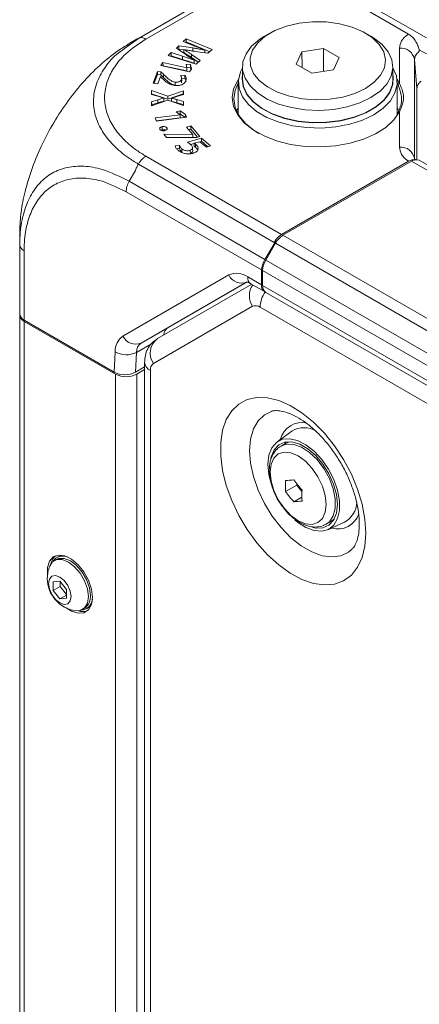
# Model space of a CAD drawing. Header units: millimetres. Extents: x 0 to 1118, y 0 to 864.
# Tile 263 of 512: x 453 to 466, y 181 to 213. Entities that reach past the tile are written whole.
import ezdxf

# ---------------------------------------------------------------- set-up
doc = ezdxf.new("R2010")
doc.units = ezdxf.units.MM

msp = doc.modelspace()

# ---------------------------------------------------------------- linework, layer by layer
at = {"color": 7, "linetype": 'Continuous', "lineweight": 15}
for p, q in [((456.7765, 212.6871), (461.2847, 215.2897)), ((461.7249, 215.3748), (466.3515, 212.7039)), ((465.749, 212.8299), (461.5328, 215.2639)), ((456.3178, 212.3484), (456.7764, 212.6871)), ((458.3638, 212.6723), (458.2682, 212.5841)), ((459.2227, 212.3145), (458.3638, 212.6723)), ((458.3644, 212.5685), (458.3638, 212.6723)), ((461.1422, 212.8604), (460.9653, 212.7583)), ((464.5015, 212.7583), (464.3247, 212.8604)), ((456.6825, 212.6328), (456.473, 212.5119)), ((458.1235, 212.4367), (458.0445, 212.3637)), ((458.0445, 212.3637), (458.3514, 212.1484)), ((458.1245, 212.3331), (458.1088, 212.3186)), ((458.5813, 212.3677), (458.1235, 212.4367)), ((458.1245, 212.3331), (458.1235, 212.4367)), ((458.2893, 212.3083), (458.1245, 212.3331)), ((458.2682, 212.5841), (458.6161, 212.4425)), ((458.3644, 212.5685), (458.3467, 212.5521)), ((459.1454, 212.2431), (458.3644, 212.5685)), ((462.9247, 212.3544), (462.2107, 212.2439)), ((462.9223, 211.5887), (462.9247, 212.3544)), ((463.4475, 212.0526), (462.9247, 212.3544)), ((457.866, 212.2125), (457.7663, 212.1204)), ((457.7663, 212.1204), (458.6951, 211.827)), ((457.8668, 212.1087), (457.8506, 212.0938)), ((458.2426, 212.0907), (457.866, 212.2125)), ((457.8668, 212.1087), (457.866, 212.2125)), ((458.2415, 211.9875), (457.8668, 212.1087)), ((458.2894, 212.315), (458.2919, 212.3172)), ((458.7644, 211.8911), (458.5446, 212.0479)), ((458.828, 211.9498), (458.5462, 212.1507)), ((458.6546, 212.2526), (459.0881, 212.1901)), ((458.9877, 212.2958), (458.9862, 212.2941)), ((459.0881, 212.1901), (459.2227, 212.3145)), ((462.2107, 212.2439), (462.0193, 211.8317)), ((462.2152, 211.7186), (462.2107, 212.2439)), ((463.2561, 211.6404), (463.4475, 212.0526)), ((466.3434, 212.1685), (466.1009, 212.3073)), ((457.5934, 211.8819), (457.5268, 211.7813)), ((457.5268, 211.7813), (458.4789, 211.5714)), ((457.5946, 211.7782), (457.5878, 211.7678)), ((458.3829, 211.7078), (457.5934, 211.8819)), ((457.5946, 211.7782), (457.5934, 211.8819)), ((458.3841, 211.6041), (457.5946, 211.7782)), ((458.5107, 211.8172), (458.3627, 211.8295)), ((458.3627, 211.8295), (458.384, 211.7095)), ((458.5086, 211.7141), (458.3813, 211.7246)), ((458.384, 211.7095), (458.3829, 211.7078)), ((458.3841, 211.6041), (458.3829, 211.7078)), ((458.3862, 211.6073), (458.384, 211.7095)), ((458.5086, 211.7141), (458.5107, 211.8172)), ((458.5214, 211.6356), (458.5086, 211.7141)), ((458.5365, 211.6584), (458.5107, 211.8172)), ((458.6282, 211.9633), (458.6256, 211.9609)), ((458.6309, 211.8614), (458.6262, 211.8571)), ((458.6951, 211.827), (458.828, 211.9498)), ((460.2334, 211.738), (460.2334, 211.3297)), ((462.0193, 211.8317), (462.5421, 211.5299)), ((465.2334, 211.3297), (465.2334, 211.738)), ((457.4108, 211.5893), (457.2646, 211.1992)), ((457.4125, 211.4858), (457.3033, 211.1943)), ((457.5257, 211.575), (457.4108, 211.5893)), ((457.4125, 211.4858), (457.4108, 211.5893)), ((457.5243, 211.4718), (457.4125, 211.4858)), ((457.421, 211.1796), (457.5095, 211.4159)), ((457.5095, 211.4159), (457.5125, 211.4155)), ((457.5125, 211.4155), (457.5687, 211.3557)), ((457.5243, 211.4718), (457.5257, 211.575)), ((457.6072, 211.3906), (457.5243, 211.4718)), ((457.6091, 211.4934), (457.5257, 211.575)), ((458.3172, 211.4651), (458.1719, 211.4499)), ((458.216, 211.2639), (458.2139, 211.3659)), ((458.3159, 211.3616), (458.2158, 211.3511)), ((458.3862, 211.6073), (458.3841, 211.6041)), ((458.4789, 211.5714), (458.5365, 211.6584)), ((462.5421, 211.5299), (463.2561, 211.6404)), ((457.2646, 211.1992), (457.421, 211.1796)), ((458.2138, 211.2639), (458.2107, 211.2143)), ((460.0959, 211.2277), (460.0959, 210.158)), ((465.3709, 211.32), (465.4504, 211.1879)), ((465.3709, 210.158), (465.3709, 211.2277)), ((465.4025, 211.1395), (465.3709, 211.1964)), ((466.0303, 211.0206), (466.0303, 208.6573)), ((457.7496, 210.771), (457.2132, 210.9504)), ((457.2132, 210.9504), (457.2143, 210.8228)), ((457.2154, 210.8462), (457.2132, 210.9504)), ((457.2143, 210.8228), (457.425, 210.7628)), ((457.2154, 210.8462), (457.2156, 210.8224)), ((457.7496, 210.6675), (457.2154, 210.8462)), ((457.6248, 210.7083), (457.6247, 210.7054)), ((458.2702, 210.9464), (457.7496, 210.771)), ((458.268, 210.8421), (457.7496, 210.6675)), ((457.7496, 210.6675), (457.7496, 210.771)), ((457.8773, 210.699), (457.8772, 210.7007)), ((458.054, 210.7521), (458.2714, 210.8187)), ((458.268, 210.8421), (458.2702, 210.9464)), ((458.2683, 210.8178), (458.268, 210.8421)), ((458.2714, 210.8187), (458.2702, 210.9464)), ((457.4261, 210.6443), (457.2165, 210.5775)), ((457.2165, 210.5775), (457.2177, 210.4489)), ((457.2187, 210.4746), (457.2165, 210.5775)), ((457.2177, 210.4489), (457.7571, 210.6361)), ((457.4272, 210.5412), (457.2187, 210.4746)), ((457.2187, 210.4746), (457.219, 210.4493)), ((457.6269, 210.607), (457.6269, 210.6026)), ((457.7571, 210.6361), (458.2746, 210.4593)), ((457.8752, 210.5961), (457.875, 210.5995)), ((458.2713, 210.4841), (458.0539, 210.5483)), ((458.2734, 210.587), (458.0549, 210.6515)), ((458.2713, 210.4841), (458.2734, 210.587)), ((458.2715, 210.4604), (458.2713, 210.4841)), ((458.2746, 210.4593), (458.2734, 210.587)), ((465.4239, 210.2813), (465.3709, 210.3895)), ((458.1617, 210.149), (457.3375, 210.041)), ((457.3375, 210.041), (457.3788, 209.936)), ((458.1643, 210.046), (457.3762, 209.9427)), ((457.3788, 209.936), (458.3727, 210.0662)), ((458.1628, 210.281), (458.0279, 210.2438)), ((458.0279, 210.2438), (458.161, 210.1508)), ((458.1622, 210.1774), (458.1341, 210.1696)), ((458.161, 210.1508), (458.1617, 210.149)), ((458.1643, 210.046), (458.1617, 210.149)), ((458.1622, 210.1774), (458.1628, 210.281)), ((458.3269, 210.0602), (458.1622, 210.1774)), ((458.3369, 210.1572), (458.1628, 210.281)), ((458.335, 210.0613), (458.3369, 210.1572)), ((458.3727, 210.0662), (458.3369, 210.1572)), ((457.7241, 209.6633), (457.7251, 209.7099)), ((458.5219, 209.7784), (458.3774, 209.7388)), ((458.3774, 209.7388), (458.5833, 209.4885)), ((458.5209, 209.6747), (458.5219, 209.7784)), ((458.8159, 209.421), (458.5219, 209.7784)), ((457.491, 209.6631), (457.4909, 209.663)), ((457.5697, 209.6482), (457.5256, 209.6336)), ((458.5805, 209.4877), (457.6225, 209.4997)), ((457.6225, 209.4997), (457.71, 209.3934)), ((457.9123, 209.3928), (457.7084, 209.3953)), ((457.71, 209.3934), (458.704, 209.3903)), ((458.5209, 209.6747), (458.4469, 209.6544)), ((458.7455, 209.4016), (458.5209, 209.6747)), ((458.5833, 209.4885), (458.5805, 209.4877)), ((458.5809, 209.3907), (458.5805, 209.4877)), ((458.5861, 209.3907), (458.5833, 209.4885)), ((458.704, 209.3903), (458.8159, 209.421)), ((458.1413, 209.1409), (457.9986, 209.1124)), ((458.8762, 209.3701), (458.4125, 209.2359)), ((458.6337, 209.1964), (458.5089, 209.1603)), ((458.6339, 209.2022), (458.8193, 209.2539)), ((458.8193, 209.2539), (459.0391, 209.0665)), ((458.8754, 209.2664), (458.8226, 209.2511)), ((458.8754, 209.2664), (458.8762, 209.3701)), ((459.0877, 209.0854), (458.8754, 209.2664)), ((459.1716, 209.1182), (458.8762, 209.3701)), ((459.0391, 209.0665), (459.1716, 209.1182)), ((458.1395, 209.0371), (458.0487, 209.019)), ((465.749, 208.6047), (461.5328, 206.1708)), ((465.8535, 208.61), (461.5805, 206.1432)), ((598.1026, 132.4332), (466.1035, 208.6347)), ((452.8339, 205.8356), (452.8339, 206.2088)), ((452.8339, 203.5289), (452.8339, 205.8355)), ((461.3057, 205.8937), (460.9769, 205.3371)), ((461.0073, 205.3195), (461.3305, 205.8793)), ((461.387, 205.9649), (461.2847, 205.9058)), ((461.2952, 205.8997), (461.2847, 205.9058)), ((461.3057, 205.8937), (461.2952, 205.8997)), ((461.3581, 205.9239), (461.3057, 205.8937)), ((460.8615, 204.5011), (460.8689, 204.9911)), ((460.9038, 204.971), (460.9038, 204.4767)), ((457.412, 202.7103), (460.5407, 204.5171)), ((460.3713, 204.5874), (457.7619, 203.0806)), ((460.5111, 204.5343), (460.9607, 204.2747)), ((461.0073, 204.2478), (593.0065, 128.0463)), ((452.8339, 203.4881), (452.8339, 203.5289)), ((452.8339, 157.1494), (452.8339, 203.4881)), ((455.9742, 201.5965), (452.9804, 203.3248)), ((452.9804, 203.284), (456.0159, 201.5316)), ((456.9834, 201.9185), (456.9834, 154.5713)), ((456.6818, 201.5962), (456.9834, 201.7703)), ((456.723, 201.5316), (456.9834, 201.6819)), ((461.8791, 199.6367), (461.3818, 199.2776)), ((461.6653, 199.2281), (461.5155, 199.1417)), ((461.6644, 197.6293), (462.0351, 197.8433)), ((462.0351, 197.8912), (462.0351, 197.8433)), ((462.0351, 197.8433), (462.2102, 197.6255)), ((461.9384, 197.2885), (462.2082, 197.4442)), ((463.0154, 196.5435), (463.1651, 196.63)), ((463.0663, 196.3598), (463.626, 196.6108)), ((463.2179, 196.6202), (463.1371, 196.6138)), ((463.8496, 195.688), (463.8721, 195.7086)), ((454.0506, 195.3727), (453.9834, 195.334)), ((454.1124, 195.4618), (454.0699, 195.4373)), ((454.1658, 194.6514), (453.9448, 194.6316)), ((453.9448, 194.6316), (453.9448, 194.337)), ((454.1746, 194.4696), (453.9448, 194.337)), ((453.9448, 194.337), (454.1658, 194.0621)), ((454.3868, 194.3765), (454.1658, 194.6514)), ((454.1746, 194.6404), (454.1746, 194.4696)), ((454.1746, 194.4696), (454.3868, 194.2057)), ((454.3868, 194.0818), (454.3868, 194.3765)), ((454.3868, 194.1896), (454.1658, 194.0621)), ((454.1658, 194.0621), (454.3868, 194.0818)), ((454.9209, 193.7101), (454.988, 193.7489)), ((455.0536, 193.7333), (455.096, 193.7578))]:
    msp.add_line(p, q, dxfattribs=at)
at = {"color": 9, "linetype": 'Continuous', "lineweight": 0}
for p, q in [((461.5328, 215.2639), (457.0282, 212.6634)), ((465.4504, 211.1879), (465.4504, 212.3626)), ((458.2415, 211.9875), (458.2426, 212.0907)), ((465.9492, 211.9828), (465.9492, 208.6923)), ((466.0303, 211.0206), (465.9492, 211.9828)), ((457.6072, 211.3906), (457.6091, 211.4934)), ((465.4504, 209.0721), (465.4504, 210.2468)), ((457.0282, 208.7712), (461.5328, 206.1708)), ((461.2847, 205.9058), (456.7765, 208.5083)), ((597.8527, 132.4085), (465.8535, 208.61)), ((456.6825, 208.2999), (456.473, 207.9371)), ((456.473, 207.9371), (460.9769, 205.3371)), ((460.8689, 204.9911), (456.3698, 207.5884)), ((461.5805, 206.1432), (593.5797, 129.9417)), ((461.3718, 205.944), (461.2952, 205.8997)), ((593.3297, 129.6778), (461.3305, 205.8793)), ((452.9804, 205.6311), (452.9804, 203.3248)), ((461.0073, 205.3195), (593.0065, 129.118)), ((456.2634, 202.7928), (459.7825, 204.825)), ((592.9029, 128.7695), (460.9038, 204.971)), ((460.386, 204.5961), (456.8669, 202.5639)), ((460.4075, 204.7632), (460.8615, 204.5011)), ((460.9038, 204.4767), (592.9029, 128.2752)), ((457.2773, 201.8821), (460.5706, 203.7839)), ((460.8206, 203.7591), (593.481, 127.1759)), ((452.9804, 203.284), (452.9804, 156.9453)), ((456.8669, 202.5639), (457.7619, 203.0806)), ((457.2072, 202.5379), (456.7123, 202.2522)), ((455.9742, 201.5965), (456.0057, 202.2733)), ((456.7123, 202.2522), (456.6818, 201.5962)), ((456.0159, 155.1929), (456.0159, 201.5316)), ((456.723, 201.5316), (456.723, 155.1929)), ((457.1738, 154.3059), (457.1738, 201.6532))]:
    msp.add_line(p, q, dxfattribs=at)
at = {"color": 7, "linetype": 'Continuous', "lineweight": 15, "flags": 128}
for points in [[(464.3244, 211.0237), (464.6121, 211.2274), (464.8229, 211.4603), (464.9481, 211.713), (464.9827, 211.975), (464.9252, 212.2357), (464.7779, 212.4844), (464.547, 212.7109), (464.2418, 212.9059), (463.8748, 213.0615), (463.4611, 213.1712), (463.0177, 213.2306), (462.5626, 213.2373), (462.1144, 213.1909), (461.6917, 213.0934), (461.3115, 212.9488), (460.9896, 212.763), (460.7391, 212.5435), (460.5702, 212.2994), (460.4899, 212.0408), (460.5014, 211.778), (460.6043, 211.522), (460.7944, 211.2832), (461.0639, 211.0714), (461.4017, 210.8952), (461.794, 210.7619), (462.2248, 210.6769), (462.6764, 210.6436), (463.1304, 210.6636), (463.568, 210.7359), (463.9716, 210.8576), (464.3244, 211.0237)], [(464.5012, 210.7175), (464.1347, 210.5428), (463.7175, 210.4113), (463.2648, 210.3278), (462.7929, 210.2952), (462.3188, 210.3148), (461.8597, 210.3858), (461.4322, 210.5057), (461.0517, 210.6701), (460.7321, 210.8731), (460.4847, 211.1074), (460.3186, 211.3645), (460.2398, 211.635), (460.2511, 211.9093), (460.3521, 212.1774), (460.5392, 212.4297), (460.8056, 212.6569), (460.9653, 212.7583)], [(464.5015, 212.7583), (464.5833, 212.7088), (464.8681, 212.4891), (465.0758, 212.2423), (465.1988, 211.9773), (465.2327, 211.7036), (465.1763, 211.4312), (465.0316, 211.1699), (464.8038, 210.9291), (464.5012, 210.7175)], [(458.2867, 212.2128), (458.2881, 212.2639), (458.2894, 212.315)], [(458.5446, 212.0479), (458.5454, 212.0993), (458.5462, 212.1507)], [(458.9871, 212.2047), (458.9867, 212.2423), (458.9862, 212.2941)], [(458.9903, 212.2042), (458.9892, 212.2449), (458.9877, 212.2958)], [(458.6262, 211.8571), (458.6259, 211.909), (458.6256, 211.9609)], [(458.6309, 211.8614), (458.6295, 211.9124), (458.6282, 211.9633)], [(465.226, 211.7254), (465.2342, 211.7115), (465.3456, 211.438), (465.3681, 211.1573), (465.3008, 210.8791), (465.1462, 210.6126), (464.9093, 210.3672), (464.5984, 210.151), (464.224, 209.9715), (463.7987, 209.8348), (463.3373, 209.7455), (462.8552, 209.7067), (462.369, 209.7197), (461.8952, 209.784), (461.45, 209.8975), (461.0484, 210.0563), (460.7043, 210.2549), (460.4292, 210.4868), (460.2326, 210.7438), (460.1212, 211.0173), (460.0987, 211.298), (460.166, 211.5763), (460.2334, 211.7129)], [(458.3159, 211.3616), (458.3165, 211.4134), (458.3172, 211.4651)], [(460.2334, 211.4742), (460.2216, 211.3642), (460.2557, 211.0892), (460.3793, 210.8228), (460.588, 210.5748), (460.8743, 210.3541), (461.2277, 210.1686), (461.6356, 210.0251), (462.0831, 209.9287), (462.5542, 209.883), (463.0317, 209.8895), (463.4984, 209.9482), (463.9375, 210.0567), (464.3331, 210.2113), (464.6708, 210.4062), (464.9386, 210.6346), (465.1266, 210.8881), (465.2281, 211.1575), (465.2395, 211.4332), (465.2334, 211.4742)], [(458.0027, 211.1316), (458.0029, 211.1833), (458.0032, 211.2349)], [(458.2107, 211.2143), (458.2096, 211.2654), (458.2085, 211.3166)], [(465.4504, 210.2468), (465.263, 209.9763), (464.9955, 209.7293), (464.6564, 209.5135), (464.2565, 209.3358), (463.8084, 209.2019), (463.3262, 209.1159), (462.8253, 209.0806), (462.3215, 209.0971), (461.8307, 209.1649), (461.3685, 209.2818), (460.9495, 209.4441), (460.5869, 209.6468), (460.2923, 209.8833), (460.0749, 210.1462), (459.9417, 210.4272), (459.8968, 210.7173), (459.9417, 211.0075), (460.0749, 211.2885), (460.1017, 211.3284)], [(460.0959, 211.1964), (459.9909, 210.9622), (459.9468, 210.6772), (459.9909, 210.3922), (460.1217, 210.1161), (460.3353, 209.8579), (460.6247, 209.6255), (460.7807, 209.5296)], [(460.2334, 211.3297), (460.268, 211.0904), (460.391, 210.8254), (460.5987, 210.5786), (460.8835, 210.3589), (461.2352, 210.1744), (461.641, 210.0316), (462.0864, 209.9357), (462.5551, 209.8902), (463.0302, 209.8967), (463.4946, 209.955), (463.9315, 210.063), (464.3251, 210.2168), (464.6612, 210.4108), (464.9276, 210.6381), (465.1147, 210.8903), (465.2157, 211.1584), (465.2334, 211.3297)], [(457.6269, 210.6026), (457.6258, 210.654), (457.6247, 210.7054)], [(457.6269, 210.607), (457.6259, 210.6576), (457.6248, 210.7083)], [(457.875, 210.5995), (457.8761, 210.6501), (457.8772, 210.7007)], [(457.8752, 210.5961), (457.8762, 210.6475), (457.8773, 210.699)], [(460.0959, 210.3895), (460.063, 210.3258), (460.0379, 210.2692)], [(457.5697, 209.6482), (457.5694, 209.6907), (457.5689, 209.7514)], [(458.1395, 209.0371), (458.1404, 209.089), (458.1413, 209.1409)], [(458.5808, 208.9579), (458.5797, 209.0089), (458.5786, 209.0599)], [(458.6304, 209.1006), (458.6322, 209.1514), (458.6339, 209.2022)], [(458.6774, 209.0657), (458.6783, 209.1171), (458.6792, 209.1685)], [(458.2212, 208.9137), (458.2221, 208.9651), (458.223, 209.0165)], [(458.5026, 208.8681), (458.502, 208.9196), (458.5014, 208.9712)], [(461.0805, 198.5363), (461.1127, 198.8355), (461.2075, 199.0814), (461.3597, 199.2608), (461.5612, 199.364), (461.8012, 199.3855), (462.0666, 199.324), (462.3432, 199.1829), (462.616, 198.9699), (462.8704, 198.6963), (463.0926, 198.377), (463.2707, 198.0291), (463.3951, 197.6714), (463.459, 197.3232), (463.459, 197.0033), (463.3951, 196.7288), (463.2707, 196.5147), (463.0926, 196.3724), (462.8704, 196.3097), (462.616, 196.3298), (462.3432, 196.4318), (462.0666, 196.6101), (461.9762, 196.6849)], [(462.5771, 196.4349), (462.6687, 196.417), (462.9064, 196.4238), (463.1074, 196.5134), (463.2599, 196.6805), (463.3551, 196.9154), (463.3875, 197.2045), (463.3551, 197.5309), (463.2599, 197.8758), (463.1074, 198.219), (462.9064, 198.5406), (462.6687, 198.8219), (462.408, 199.0466), (462.1395, 199.2016), (461.8789, 199.2779), (461.6411, 199.271), (461.4402, 199.1815), (461.2877, 199.0144), (461.1925, 198.7794), (461.1801, 198.7216)], [(461.6373, 199.212), (461.6412, 199.2185), (461.6832, 199.2787)], [(461.8104, 199.2844), (461.7391, 199.2631), (461.6653, 199.2281)], [(461.1572, 198.0059), (461.1127, 198.1999), (461.0805, 198.5363)], [(463.1651, 196.63), (463.1884, 196.6443), (463.2864, 196.7275)], [(455.2494, 194.1148), (455.216, 194.3898), (455.1189, 194.6789), (454.9665, 194.9564), (454.7726, 195.1977), (454.5543, 195.3813), (454.3309, 195.4909), (454.1225, 195.5168), (453.9474, 195.4566), (453.8212, 195.3158), (453.7552, 195.1067), (453.7552, 194.8481), (453.7563, 194.8397)], [(453.8334, 195.1539), (453.9159, 195.2816), (454.0625, 195.3663), (454.2473, 195.3683), (454.4522, 195.2875), (454.657, 195.1318), (454.8418, 194.9164), (454.9885, 194.6624), (455.0826, 194.3946), (455.1151, 194.1393)], [(454.0226, 195.4948), (453.9273, 195.377), (453.8721, 195.2275)], [(454.0506, 195.3727), (454.1297, 195.4051), (454.3145, 195.4071), (454.5193, 195.3263), (454.7242, 195.1706), (454.909, 194.9552), (455.0556, 194.7012), (455.1498, 194.4334), (455.1823, 194.1781)], [(454.1124, 195.4618), (454.1953, 195.4957), (454.2687, 195.5071)], [(454.539, 194.1413), (454.5106, 193.9928), (454.4297, 193.8997), (454.3086, 193.8761), (454.1658, 193.9258), (454.023, 194.041), (453.9019, 194.2043), (453.821, 194.3908), (453.7926, 194.5721), (453.821, 194.7207), (453.9019, 194.8138), (454.023, 194.8373), (454.1658, 194.7877), (454.3086, 194.6724), (454.4297, 194.5091), (454.5106, 194.3226), (454.539, 194.1413)], [(454.3793, 193.7605), (454.5543, 193.651), (454.7726, 193.5825), (454.9665, 193.5998), (455.1189, 193.7015), (455.216, 193.8784), (455.2494, 194.1148)], [(455.1151, 194.1393), (455.0826, 193.9215), (454.9885, 193.7625), (454.8418, 193.6778), (454.6899, 193.6702)], [(455.2135, 193.8705), (455.167, 193.8128), (455.096, 193.7578)]]:
    msp.add_lwpolyline(points, dxfattribs=at)
at = {"color": 9, "linetype": 'Continuous', "lineweight": 0, "flags": 128}
for points in [[(464.3359, 196.2488), (464.3046, 196.7143), (464.2116, 197.2039), (464.0592, 197.7049), (463.8514, 198.2042), (463.5936, 198.6891), (463.2925, 199.1469), (462.9558, 199.5657), (462.5923, 199.9347), (462.2114, 200.2444), (461.823, 200.4867), (461.437, 200.6554), (461.0636, 200.7461), (460.7124, 200.7564), (460.3925, 200.686), (460.1121, 200.5369), (459.8785, 200.3128), (459.6979, 200.0196), (459.5748, 199.6649), (459.5124, 199.2578), (459.5124, 198.8089), (459.5748, 198.3297), (459.6979, 197.8329), (459.8785, 197.3311), (460.1121, 196.8373), (460.3925, 196.3645), (460.7124, 195.9248), (461.0636, 195.5296), (461.437, 195.1891), (461.823, 194.9122), (462.2114, 194.7061), (462.5923, 194.576), (462.9558, 194.5253), (463.2925, 194.5554), (463.5936, 194.6655), (463.8514, 194.8527), (464.0592, 195.1122), (464.2116, 195.4372), (464.3046, 195.8194), (464.3359, 196.2488)], [(461.1956, 200.2932), (460.9633, 200.1785), (460.7528, 199.9781), (460.5972, 199.707), (460.5016, 199.3742), (460.4693, 198.9911), (460.5016, 198.5709), (460.5972, 198.1278), (460.7528, 197.6768), (460.9633, 197.2334), (461.2215, 196.8127), (461.5185, 196.4289), (461.8442, 196.0951), (462.1875, 195.8228), (462.5368, 195.6212), (462.8802, 195.4971), (463.2059, 195.4547), (463.5029, 195.4956), (463.761, 195.6184), (463.8496, 195.688)], [(461.1505, 198.275), (461.1823, 197.9781), (461.2754, 197.6648), (461.4235, 197.3564), (461.6165, 197.074), (461.8413, 196.8367), (462.0825, 196.6608), (462.3237, 196.5583), (462.5484, 196.536), (462.7414, 196.5956), (462.8895, 196.733), (462.9826, 196.9388), (463.0144, 197.199), (462.9826, 197.4958), (462.8895, 197.8091), (462.7414, 198.1175), (462.5484, 198.3999), (462.3237, 198.6372), (462.0825, 198.8131), (461.8413, 198.9157), (461.6165, 198.9379), (461.4235, 198.8783), (461.2754, 198.7409), (461.1823, 198.5351), (461.1505, 198.275)], [(461.5116, 199.1394), (461.6972, 199.2049), (461.9377, 199.1967), (462.1989, 199.1035), (462.4642, 198.931), (462.7171, 198.6902), (462.9416, 198.3961), (463.1236, 198.0672), (463.2517, 197.7242), (463.3178, 197.3887), (463.3178, 197.0816), (463.2517, 196.8224), (463.1236, 196.6273), (463.0098, 196.5403)]]:
    msp.add_lwpolyline(points, dxfattribs=at)
at = {"color": 9, "linetype": 'Continuous', "lineweight": 0}
for centre, radius, start, end in [((465.4882, 211.8948), 0.4693, 10.80914, 94.61592), ((465.4576, 211.1328), 0.0555, 97.48605, 173.13945), ((465.4405, 210.2069), 0.041, 75.9884, 144.83424), ((465.4882, 208.6043), 0.4693, 10.8094, 94.61573), ((460.0414, 204.2521), 0.6287, 54.3811, 114.31503), ((460.2011, 205.0186), 0.4612, 204.81642, 293.64322), ((460.6453, 204.7329), 0.2398, 172.74436, 235.94459), ((461.0997, 204.1373), 0.6363, 145.54352, 213.7474), ((461.7964, 203.7172), 0.9766, 146.07021, 177.54151), ((460.6742, 203.5547), 0.2515, 54.37987, 114.31542), ((456.6085, 202.298), 0.6033, 124.89229, 182.35052), ((456.682, 202.9864), 0.4612, 204.81606, 293.64333), ((457.074, 202.267), 0.362, 124.89348, 182.34991), ((457.7673, 202.2275), 0.5995, 126.35158, 215.18441), ((456.3783, 202.9077), 0.7357, 239.57702, 297.0045), ((457.3001, 201.9448), 0.3178, 184.71748, 246.57743), ((457.4241, 201.6778), 0.2516, 125.69925, 185.61827), ((462.2156, 199.1713), 0.7498, 76.98322, 165.84472), ((463.3997, 197.118), 0.7359, 253.1542, 342.2504)]:
    msp.add_arc(centre, radius, start, end, dxfattribs=at)
at = {"color": 7, "linetype": 'Continuous', "lineweight": 15}
for centre, radius, start, end in [((466, 208.4055), 0.2515, 65.6913, 125.6185), ((461.9623, 205.5312), 0.7213, 121.95411, 151.14538), ((461.6247, 204.9464), 0.7213, 148.85485, 178.0445), ((461.1488, 204.4496), 0.2465, 173.70041, 234.98854), ((453.0841, 203.5538), 0.2515, 185.69325, 245.62714), ((453.0841, 203.513), 0.2515, 185.69325, 245.62714), ((456.3694, 202.2139), 0.7685, 242.60998, 297.39002), ((462.2883, 198.9545), 0.7955, 60.48776, 120.95683), ((465.3152, 197.812), 3.6553, 177.13539, 182.86461), ((461.4221, 202.2494), 4.2616, 273.25998, 276.95919), ((465.6491, 200.7215), 4.5903, 216.06401, 221.52479), ((465.3749, 200.3315), 4.5901, 216.06415, 221.52519), ((465.8632, 197.4956), 3.6553, 177.13539, 182.86461), ((461.6962, 201.5423), 4.2607, 273.25964, 276.95963), ((463.2461, 197.3), 0.7869, 298.86638, 357.91929), ((454.2698, 195.0963), 0.3899, 63.22438, 147.97677), ((454.8331, 194.7419), 1.0813, 157.60171, 180), ((454.8331, 194.7419), 1.0813, 180, 262.39291), ((454.8583, 194.0769), 0.3899, 272.01769, 356.76953), ((454.7301, 194.1242), 0.4554, 304.50753, 6.80434), ((454.9312, 194.1043), 0.4651, 250.12414, 288.62728)]:
    msp.add_arc(centre, radius, start, end, dxfattribs=at)
for centre, major_axis, ratio, start_param, end_param in [((461.539, 205.7589), (0.2433, 0.4369), 0.587367, 0.7762788, 1.561677), ((461.2225, 205.1952), (0.2564, 0.4293), 0.56722, 1.5791437, 2.3645419), ((461.215, 204.7052), (0.2564, 0.4293), 0.56722, 2.3645419, 3.2442598), ((458.1435, 202.4349), (-0.3846, 0.6439), 0.56722, 6.2748379, 6.9085782), ((456.3277, 201.8006), (0.5003, -0.0006), 0.5772866, 3.928362, 5.4991583)]:
    msp.add_ellipse(centre, major_axis=major_axis, ratio=ratio, start_param=start_param, end_param=end_param, dxfattribs=at)
at = {"color": 9, "linetype": 'Continuous', "lineweight": 0}
for points, knots in [([(457.0282, 212.6634), (456.7866, 212.5025), (456.3673, 212.2233), (455.9712, 211.7475), (455.7161, 211.2627), (455.625, 210.7549), (455.6997, 210.2473), (455.9022, 209.7885), (456.2396, 209.3574), (456.6293, 209.0182), (456.9216, 208.8372), (457.0282, 208.7712)], [0, 0, 0, 0, 0.1476527, 0.256205, 0.3647766, 0.4995894, 0.6089427, 0.7182924, 0.827742, 0.9371758, 1, 1, 1, 1]), ([(456.7764, 212.6871), (456.7939, 212.6951), (456.8288, 212.7109), (456.8913, 212.7125), (456.9583, 212.6987), (457.0049, 212.6752), (457.0282, 212.6634)], [0, 0, 0, 0, 0.2500025, 0.5000045, 0.7500153, 1, 1, 1, 1]), ([(465.4504, 212.3626), (465.4641, 212.4434), (465.4914, 212.6052), (465.6426, 212.7564), (465.7405, 212.8241), (465.749, 212.8299)], [0, 0, 0, 0, 0.47730183, 0.95460723, 1, 1, 1, 1]), ([(456.7764, 208.5083), (456.662, 208.579), (456.3508, 208.7716), (455.9271, 209.1315), (455.5614, 209.5871), (455.3352, 210.0776), (455.2536, 210.622), (455.352, 211.171), (455.6354, 211.6943), (455.9398, 212.0861), (456.2234, 212.2829), (456.3178, 212.3484)], [0, 0, 0, 0, 0.0691039, 0.1879858, 0.3104059, 0.4291656, 0.5514798, 0.7000924, 0.8180279, 0.9394063, 1, 1, 1, 1]), ([(458.5807, 212.2645), (458.5808, 212.2748), (458.5809, 212.2954), (458.5811, 212.3299), (458.5812, 212.354), (458.5813, 212.3677)], [0, 0, 0, 0, 0.2999854, 0.6000002, 1, 1, 1, 1]), ([(466.1085, 212.2492), (466.0633, 212.2103), (465.9711, 212.131), (465.9566, 212.0328), (465.9492, 211.9828)], [0, 0, 0, 0, 0.4906335, 1, 1, 1, 1]), ([(457.4272, 210.5412), (457.4271, 210.5515), (457.4269, 210.5721), (457.4265, 210.6065), (457.4263, 210.6306), (457.4261, 210.6443)], [0, 0, 0, 0, 0.2999846, 0.6000003, 1, 1, 1, 1]), ([(458.0539, 210.5483), (458.054, 210.5586), (458.0542, 210.5792), (458.0545, 210.6137), (458.0547, 210.6377), (458.0549, 210.6515)], [0, 0, 0, 0, 0.2999846, 0.6000003, 1, 1, 1, 1]), ([(465.749, 208.6047), (465.7408, 208.6103), (465.6432, 208.6777), (465.4917, 208.8288), (465.4642, 208.9909), (465.4504, 209.0721)], [0, 0, 0, 0, 0.0434583, 0.5208052, 1, 1, 1, 1]), ([(456.7764, 208.5083), (456.7939, 208.536), (456.8288, 208.5915), (456.8913, 208.6642), (456.9583, 208.7268), (457.0049, 208.7564), (457.0282, 208.7712)], [0, 0, 0, 0, 0.24999777, 0.49999508, 0.75000125, 1, 1, 1, 1]), ([(452.834, 205.8355), (452.8378, 205.9738), (452.8477, 206.3452), (452.9524, 206.9021), (453.1737, 207.4559), (453.4946, 207.9041), (453.9061, 208.2318), (454.4004, 208.4204), (454.9637, 208.4586), (455.6512, 208.3463), (456.1713, 208.0874), (456.4731, 207.9372)], [0, 0, 0, 0, 0.0638807, 0.1715815, 0.2825247, 0.3900463, 0.5008151, 0.616212, 0.7271688, 0.8416823, 1, 1, 1, 1]), ([(456.7764, 208.5083), (456.7676, 208.4917), (456.7383, 208.4364), (456.7061, 208.3702), (456.6861, 208.3168), (456.683, 208.3034), (456.6827, 208.3005), (456.6826, 208.3)], [0, 0, 0, 0, 0.24520945, 0.81755395, 0.96069696, 0.9921622, 1, 1, 1, 1]), ([(456.3698, 207.5883), (456.0886, 207.7276), (455.6072, 207.9659), (454.9646, 208.0615), (454.438, 208.0209), (453.9775, 207.8419), (453.5953, 207.5388), (453.2979, 207.1319), (453.0922, 206.6215), (452.9932, 206.1087), (452.9839, 205.7599), (452.9805, 205.631)], [0, 0, 0, 0, 0.1584129, 0.2711142, 0.3838356, 0.4991897, 0.6083332, 0.7174774, 0.8267512, 0.9360043, 1, 1, 1, 1]), ([(456.473, 207.9371), (456.4576, 207.9082), (456.4268, 207.8504), (456.3947, 207.7601), (456.3737, 207.6709), (456.3711, 207.6159), (456.3698, 207.5884)], [0, 0, 0, 0, 0.2500017, 0.500001, 0.7499979, 1, 1, 1, 1]), ([(452.8339, 205.8355), (452.8358, 205.8165), (452.8395, 205.7787), (452.8694, 205.7242), (452.9149, 205.6734), (452.9586, 205.6451), (452.9805, 205.631)], [0, 0, 0, 0, 0.2499829, 0.500002, 0.7499852, 1, 1, 1, 1])]:
    msp.add_open_spline(points, degree=3, knots=knots, dxfattribs=at)
at = {"color": 7, "linetype": 'Continuous', "lineweight": 15}
for points, knots in [([(456.6826, 212.6329), (456.6833, 212.6333), (456.6878, 212.6359), (456.7192, 212.6541), (456.7522, 212.6731), (456.7764, 212.6871)], [0, 0, 0, 0, 0.0512326, 0.3045347, 1, 1, 1, 1]), ([(465.749, 212.8299), (465.789, 212.8024), (465.8692, 212.7472), (465.9768, 212.6155), (466.0587, 212.466), (466.0988, 212.3389), (466.1062, 212.2702), (466.1085, 212.2492)], [0, 0, 0, 0, 0.22564051, 0.45127451, 0.67670806, 0.90114126, 1, 1, 1, 1]), ([(456.4731, 212.5119), (456.3478, 212.435), (456.0158, 212.2314), (455.4865, 211.8014), (454.9071, 211.2125), (454.3738, 210.5362), (453.9155, 209.8236), (453.5239, 209.0717), (453.2078, 208.2997), (452.9854, 207.5397), (452.8573, 206.8352), (452.8418, 206.4176), (452.834, 206.2088)], [0, 0, 0, 0, 0.065799, 0.1743475, 0.2828918, 0.3913458, 0.4997946, 0.5968725, 0.7055423, 0.8142125, 0.9070962, 1, 1, 1, 1]), ([(456.4417, 212.4665), (456.4337, 212.467), (456.4093, 212.4685), (456.3968, 212.4634), (456.3884, 212.4599)], [0, 0, 0, 0, 0.33045374, 1, 1, 1, 1]), ([(458.9862, 212.2941), (458.939, 212.3037), (458.8487, 212.3221), (458.7135, 212.3464), (458.6254, 212.3606), (458.5813, 212.3677)], [0, 0, 0, 0, 0.353346, 0.676565, 1, 1, 1, 1]), ([(458.6161, 212.4425), (458.6572, 212.4261), (458.7395, 212.3932), (458.8633, 212.3443), (458.9463, 212.3119), (458.9877, 212.2958)], [0, 0, 0, 0, 0.3332074, 0.6665974, 1, 1, 1, 1]), ([(458.6256, 211.9609), (458.5831, 211.9762), (458.4991, 212.0065), (458.3706, 212.049), (458.2853, 212.0768), (458.2426, 212.0907)], [0, 0, 0, 0, 0.3378153, 0.6688814, 1, 1, 1, 1]), ([(458.5446, 212.0479), (458.5122, 212.0699), (458.4545, 212.1091), (458.3677, 212.1637), (458.3137, 212.1964), (458.2867, 212.2128)], [0, 0, 0, 0, 0.389725, 0.6947988, 1, 1, 1, 1]), ([(458.5462, 212.1507), (458.5139, 212.1727), (458.4563, 212.2119), (458.3699, 212.2663), (458.3163, 212.2988), (458.2894, 212.315)], [0, 0, 0, 0, 0.3913164, 0.6955938, 1, 1, 1, 1]), ([(458.2919, 212.3172), (458.3392, 212.3079), (458.4229, 212.2916), (458.544, 212.2704), (458.6178, 212.2585), (458.6546, 212.2526)], [0, 0, 0, 0, 0.3951388, 0.6975031, 1, 1, 1, 1]), ([(458.3514, 212.1484), (458.383, 212.126), (458.4433, 212.0832), (458.5356, 212.0215), (458.5973, 211.9827), (458.6282, 211.9633)], [0, 0, 0, 0, 0.3541458, 0.6769721, 1, 1, 1, 1]), ([(458.6262, 211.8571), (458.5838, 211.8724), (458.4995, 211.9028), (458.3705, 211.9455), (458.2845, 211.9735), (458.2415, 211.9875)], [0, 0, 0, 0, 0.3362401, 0.6680971, 1, 1, 1, 1]), ([(457.5687, 211.3557), (457.5946, 211.3309), (457.6463, 211.2813), (457.7367, 211.2122), (457.8433, 211.1507), (457.9361, 211.1325), (457.9807, 211.1238)], [0, 0, 0, 0, 0.253924, 0.5081127, 0.7640421, 1, 1, 1, 1]), ([(458.0027, 211.1316), (457.9722, 211.1381), (457.8979, 211.1537), (457.8083, 211.2109), (457.7095, 211.2912), (457.6452, 211.3537), (457.6072, 211.3906)], [0, 0, 0, 0, 0.15760845, 0.38360422, 0.63559132, 1, 1, 1, 1]), ([(458.0032, 211.2349), (457.9729, 211.2413), (457.8991, 211.2569), (457.81, 211.3137), (457.7114, 211.3939), (457.6472, 211.4563), (457.6091, 211.4934)], [0, 0, 0, 0, 0.1568298, 0.3822137, 0.6337174, 1, 1, 1, 1]), ([(458.1719, 211.4499), (458.1815, 211.4365), (458.1987, 211.4124), (458.2181, 211.3676), (458.2122, 211.3363), (458.2085, 211.3166)], [0, 0, 0, 0, 0.3171564, 0.5705045, 1, 1, 1, 1]), ([(458.3591, 211.2499), (458.3566, 211.2756), (458.3529, 211.3145), (458.3252, 211.3497), (458.3159, 211.3616)], [0, 0, 0, 0, 0.6625525, 1, 1, 1, 1]), ([(458.3536, 211.2755), (458.3589, 211.2946), (458.3728, 211.3453), (458.3581, 211.4114), (458.3265, 211.4529), (458.3172, 211.4651)], [0, 0, 0, 0, 0.29882288, 0.79386807, 1, 1, 1, 1]), ([(457.9807, 211.1238), (458.0245, 211.1209), (458.107, 211.1156), (458.2183, 211.1421), (458.3005, 211.1894), (458.3362, 211.2375), (458.3502, 211.2681), (458.3536, 211.2755)], [0, 0, 0, 0, 0.2549909, 0.4802573, 0.677647, 0.9227728, 1, 1, 1, 1]), ([(458.2085, 211.3166), (458.2009, 211.3016), (458.1888, 211.2778), (458.1523, 211.2507), (458.1078, 211.2362), (458.0559, 211.2298), (458.0201, 211.2333), (458.0032, 211.2349)], [0, 0, 0, 0, 0.2858527, 0.4510255, 0.6171846, 0.8186627, 1, 1, 1, 1]), ([(465.4025, 210.2149), (465.4567, 210.346), (465.5781, 210.6396), (465.4651, 210.9614), (465.4025, 211.1395)], [0, 0, 0, 0, 0.44649135, 1, 1, 1, 1]), ([(465.4504, 211.1879), (465.4905, 211.1009), (465.5719, 210.9241), (465.6048, 210.5934), (465.5091, 210.3785), (465.4504, 210.2468)], [0, 0, 0, 0, 0.2727288, 0.5542359, 1, 1, 1, 1]), ([(466.1653, 211.2681), (466.1271, 211.2308), (466.049, 211.1544), (466.0366, 211.0659), (466.0303, 211.0206)], [0, 0, 0, 0, 0.4879725, 1, 1, 1, 1]), ([(457.425, 210.7628), (457.4473, 210.7563), (457.4914, 210.7434), (457.5574, 210.7246), (457.6023, 210.7137), (457.6248, 210.7083)], [0, 0, 0, 0, 0.3394365, 0.6694975, 1, 1, 1, 1]), ([(457.6247, 210.7054), (457.6024, 210.6989), (457.5577, 210.686), (457.4917, 210.6654), (457.448, 210.6514), (457.4261, 210.6443)], [0, 0, 0, 0, 0.33332754, 0.66660842, 1, 1, 1, 1]), ([(457.8772, 210.7007), (457.8997, 210.707), (457.9406, 210.7185), (457.9996, 210.7356), (458.0358, 210.7466), (458.054, 210.7521)], [0, 0, 0, 0, 0.3791579, 0.6895533, 1, 1, 1, 1]), ([(458.0549, 210.6515), (458.0325, 210.658), (457.9922, 210.6697), (457.9328, 210.6852), (457.8958, 210.6944), (457.8773, 210.699)], [0, 0, 0, 0, 0.3831732, 0.6915036, 1, 1, 1, 1]), ([(457.6269, 210.6026), (457.6045, 210.5961), (457.5596, 210.5831), (457.4933, 210.5624), (457.4492, 210.5482), (457.4272, 210.5412)], [0, 0, 0, 0, 0.3315158, 0.6657331, 1, 1, 1, 1]), ([(458.0539, 210.5483), (458.0316, 210.5548), (457.991, 210.5665), (457.9312, 210.5822), (457.8938, 210.5914), (457.8752, 210.5961)], [0, 0, 0, 0, 0.3807706, 0.6903024, 1, 1, 1, 1]), ([(457.5689, 209.7514), (457.553, 209.7472), (457.5252, 209.7398), (457.497, 209.72), (457.483, 209.6989), (457.4835, 209.6791), (457.4889, 209.6676), (457.491, 209.6631)], [0, 0, 0, 0, 0.2710725, 0.4740166, 0.6772691, 0.8740406, 1, 1, 1, 1]), ([(457.7251, 209.7099), (457.717, 209.7194), (457.7034, 209.7356), (457.6671, 209.7504), (457.6304, 209.7566), (457.5965, 209.756), (457.5765, 209.7527), (457.5689, 209.7514)], [0, 0, 0, 0, 0.2837438, 0.4793707, 0.6749837, 0.8762497, 1, 1, 1, 1]), ([(457.6469, 209.6214), (457.6631, 209.6257), (457.6908, 209.633), (457.7192, 209.6522), (457.7325, 209.6726), (457.7333, 209.6926), (457.7276, 209.7046), (457.7251, 209.7099)], [0, 0, 0, 0, 0.274089, 0.469578, 0.6658273, 0.8515161, 1, 1, 1, 1]), ([(457.4909, 209.663), (457.4977, 209.6545), (457.5096, 209.6397), (457.5414, 209.6245), (457.577, 209.6169), (457.6136, 209.6161), (457.6366, 209.6198), (457.6469, 209.6214)], [0, 0, 0, 0, 0.2496457, 0.4388134, 0.6277482, 0.8338269, 1, 1, 1, 1]), ([(457.6906, 209.6356), (457.6823, 209.6395), (457.6643, 209.648), (457.6289, 209.6533), (457.5961, 209.6526), (457.5768, 209.6494), (457.5697, 209.6482)], [0, 0, 0, 0, 0.24879511, 0.53318061, 0.82707833, 1, 1, 1, 1]), ([(457.9986, 209.1124), (458.0025, 209.0986), (458.0104, 209.071), (458.042, 209.0203), (458.0774, 208.9863), (458.1004, 208.9643)], [0, 0, 0, 0, 0.2608638, 0.5212699, 1, 1, 1, 1]), ([(458.223, 209.0165), (458.21, 209.0289), (458.1835, 209.054), (458.1559, 209.0961), (458.1462, 209.1259), (458.1413, 209.1409)], [0, 0, 0, 0, 0.32350951, 0.65787423, 1, 1, 1, 1]), ([(458.4125, 209.2359), (458.4203, 209.2309), (458.4361, 209.2208), (458.4652, 209.1998), (458.4852, 209.1832), (458.4985, 209.1722)], [0, 0, 0, 0, 0.2511509, 0.5023928, 1, 1, 1, 1]), ([(458.4985, 209.1722), (458.5257, 209.1467), (458.5643, 209.1105), (458.5824, 209.0563), (458.5736, 209.0195), (458.5436, 208.9896), (458.5144, 208.9769), (458.5014, 208.9712)], [0, 0, 0, 0, 0.3934153, 0.5567854, 0.7212886, 0.8762266, 1, 1, 1, 1]), ([(458.6774, 209.0657), (458.6738, 209.0686), (458.6667, 209.0745), (458.6555, 209.0833), (458.6433, 209.0919), (458.6347, 209.0977), (458.6304, 209.1006)], [0, 0, 0, 0, 0.241758, 0.4836166, 0.7417174, 1, 1, 1, 1]), ([(458.6792, 209.1685), (458.6756, 209.1714), (458.6685, 209.1772), (458.6539, 209.1887), (458.6419, 209.1968), (458.6339, 209.2022)], [0, 0, 0, 0, 0.2502435, 0.5005912, 1, 1, 1, 1]), ([(458.7477, 208.9771), (458.7432, 208.9865), (458.7283, 209.018), (458.6984, 209.046), (458.6774, 209.0657)], [0, 0, 0, 0, 0.2961429, 1, 1, 1, 1]), ([(458.7634, 209.0287), (458.7616, 209.0422), (458.7581, 209.069), (458.7318, 209.1171), (458.6995, 209.1486), (458.6792, 209.1685)], [0, 0, 0, 0, 0.2692156, 0.5387801, 1, 1, 1, 1]), ([(458.1004, 208.9643), (458.1461, 208.9325), (458.2182, 208.8823), (458.3626, 208.8492), (458.4849, 208.8455), (458.5725, 208.8629), (458.6146, 208.878), (458.6238, 208.8813)], [0, 0, 0, 0, 0.3488628, 0.5509342, 0.7533243, 0.9463371, 1, 1, 1, 1]), ([(458.2212, 208.9137), (458.2082, 208.9261), (458.1818, 208.9511), (458.1543, 208.9929), (458.1445, 209.0223), (458.1395, 209.0371)], [0, 0, 0, 0, 0.32582254, 0.65916804, 1, 1, 1, 1]), ([(458.5014, 208.9712), (458.4795, 208.9646), (458.442, 208.9532), (458.3808, 208.9522), (458.3216, 208.9634), (458.2652, 208.9845), (458.236, 209.0067), (458.223, 209.0165)], [0, 0, 0, 0, 0.2266126, 0.3896578, 0.5524745, 0.801698, 1, 1, 1, 1]), ([(458.58, 208.9578), (458.5804, 208.9566), (458.5847, 208.943), (458.5745, 208.9168), (458.5454, 208.8867), (458.5158, 208.8738), (458.5026, 208.8681)], [0, 0, 0, 0, 0.0347899, 0.39364, 0.7309, 1, 1, 1, 1]), ([(458.6238, 208.8813), (458.6439, 208.89), (458.6898, 208.91), (458.7415, 208.9533), (458.7634, 208.9965), (458.7634, 209.0218), (458.7634, 209.0287)], [0, 0, 0, 0, 0.2476092, 0.5662963, 0.8817428, 1, 1, 1, 1]), ([(465.9488, 208.6426), (465.9388, 208.6465), (465.8979, 208.6625), (465.8256, 208.644), (465.7675, 208.6142), (465.749, 208.6047)], [0, 0, 0, 0, 0.1793934, 0.7382498, 1, 1, 1, 1]), ([(465.9792, 208.653), (465.9687, 208.6629), (465.9439, 208.6865), (465.9476, 208.6835), (465.9498, 208.6818)], [0, 0, 0, 0, 0.4200332, 1, 1, 1, 1]), ([(460.3707, 204.5883), (460.3692, 204.5882), (460.3649, 204.5877), (460.4172, 204.5829), (460.4827, 204.549), (460.5111, 204.5343)], [0, 0, 0, 0, 0.2304263, 0.6667585, 1, 1, 1, 1]), ([(457.4119, 202.7103), (457.3451, 202.6636), (457.213, 202.5713), (457.0793, 202.3713), (456.9974, 202.1513), (456.9881, 201.9965), (456.9834, 201.9185)], [0, 0, 0, 0, 0.2565824, 0.5073917, 0.7519958, 1, 1, 1, 1]), ([(461.195, 200.2918), (461.1971, 200.2929), (461.2325, 200.3111), (461.3311, 200.3216), (461.5177, 200.313), (461.7552, 200.2494), (462.0304, 200.1234), (462.3226, 199.937), (462.6217, 199.6923), (462.9171, 199.3936), (463.1981, 199.0484), (463.4546, 198.6666), (463.6777, 198.2599), (463.86, 197.8417), (463.9962, 197.4261), (464.083, 197.0285), (464.1137, 196.7409), (464.1158, 196.5919), (464.1163, 196.5549)], [0, 0, 0, 0, 0.0045026, 0.0761232, 0.1422841, 0.2128789, 0.2811345, 0.349205, 0.4177655, 0.4870662, 0.5570272, 0.6274472, 0.6980846, 0.7686669, 0.8388775, 0.9084712, 0.9772396, 1, 1, 1, 1]), ([(461.5156, 199.1315), (461.469, 199.1039), (461.3563, 199.0371), (461.234, 198.86), (461.1413, 198.6261), (461.1302, 198.4409), (461.1243, 198.3427)], [0, 0, 0, 0, 0.1819122, 0.4402106, 0.7030132, 1, 1, 1, 1]), ([(461.1243, 198.3427), (461.1262, 198.2877), (461.1315, 198.1314), (461.1875, 197.8603), (461.3077, 197.5432), (461.443, 197.2855), (461.5482, 197.1531), (461.5831, 197.1091)], [0, 0, 0, 0, 0.1348419, 0.3831978, 0.6306478, 0.8774358, 1, 1, 1, 1]), ([(461.5831, 197.1091), (461.6169, 197.0625), (461.7184, 196.9229), (461.9232, 196.7353), (462.1841, 196.5602), (462.4491, 196.4606), (462.6983, 196.4418), (462.8875, 196.4708), (462.976, 196.53), (463.0024, 196.5476)], [0, 0, 0, 0, 0.0888946, 0.2663935, 0.446479, 0.6298423, 0.7868698, 0.9363966, 1, 1, 1, 1]), ([(464.1163, 196.5549), (464.1151, 196.4993), (464.1117, 196.3384), (464.0754, 196.1096), (464.0046, 195.8991), (463.9245, 195.7611), (463.873, 195.7139), (463.85, 195.6928)], [0, 0, 0, 0, 0.1209404, 0.3505732, 0.5798252, 0.8124432, 1, 1, 1, 1])]:
    msp.add_open_spline(points, degree=3, knots=knots, dxfattribs=at)

doc.saveas('drawing.dxf')
